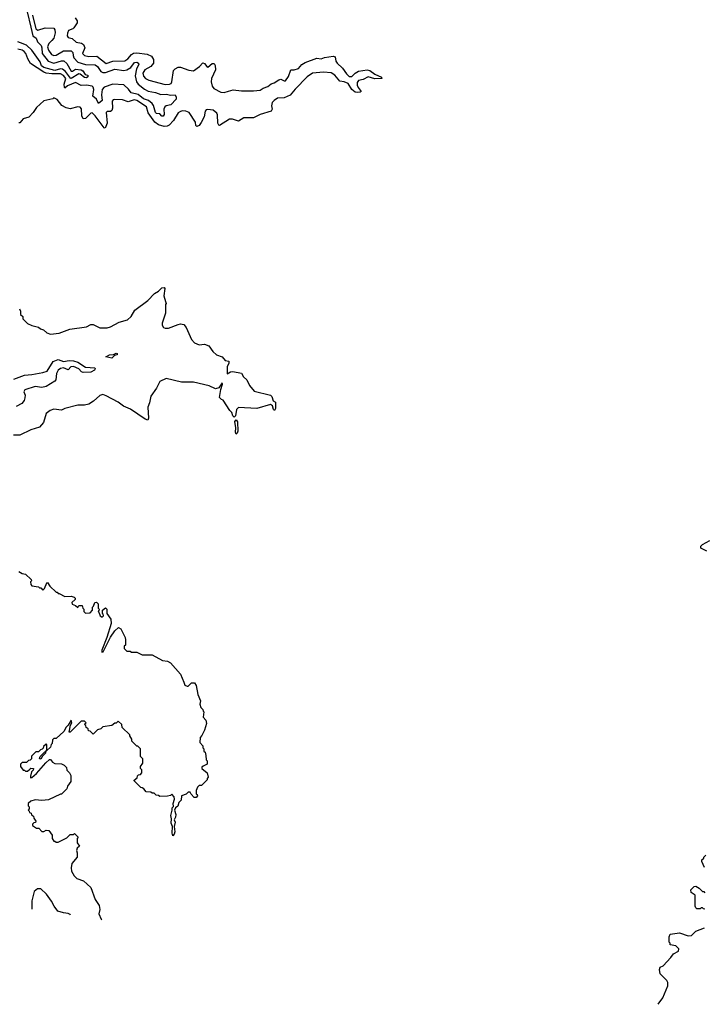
# Model space of a CAD drawing. Extents: x 1933546 to 2138868, y 524910 to 667279.
# Tile 379 of 466: x 2096162 to 2102433, y 546456 to 555474. Entities that reach past the tile are written whole.
import ezdxf

# ---------------------------------------------------------------- set-up
doc = ezdxf.new("R2010")
doc.units = 0

msp = doc.modelspace()

# ---------------------------------------------------------------- linework, layer by layer
at = {"layer": '0CON10XD'}
for points in [[(2096279.7, 555515), (2096310.1, 555390.1), (2096327.6, 555377.5), (2096395, 555398.3), (2096475.5, 555395), (2096485, 555382), (2096486.7, 555355), (2096475.3, 555305.3), (2096457.1, 555282.9), (2096428.8, 555255), (2096418.3, 555225), (2096425.4, 555194.5), (2096455, 555155.2), (2096475, 555147.5), (2096495, 555148.5), (2096565, 555187.5), (2096635, 555189.6), (2096650.6, 555175), (2096650.7, 555145), (2096657.7, 555125), (2096694.3, 555084.3), (2096765, 555062.5), (2096855, 555060.6), (2096875.6, 555045.6), (2096905, 555000.9), (2096925, 554989.3), (2096949.2, 554990.8), (2097035, 555020.6), (2097115, 555008.6), (2097145, 555014.8), (2097179.3, 555035), (2097215, 555083.5), (2097236.4, 555086.4), (2097250, 555075), (2097252.3, 555065), (2097230.9, 555025), (2097219.1, 554959.1), (2097233.7, 554905), (2097248.1, 554885), (2097305, 554838.4), (2097338.9, 554818.9), (2097405, 554806.9), (2097455, 554789.1), (2097505, 554792), (2097547.5, 554782.5), (2097587.3, 554787.3), (2097597.1, 554765), (2097596.1, 554745), (2097546.5, 554695), (2097505, 554685.3), (2097491.2, 554675), (2097481.8, 554655), (2097485.3, 554605), (2097475, 554590), (2097465, 554591.9), (2097445, 554611.6), (2097415, 554614.2), (2097405, 554623.8), (2097388.3, 554688.3), (2097376.4, 554706.5), (2097342.8, 554732.8), (2097295, 554749.8), (2097248.3, 554788.3), (2097183.7, 554803.7), (2097159.2, 554839.2), (2097115, 554878.9), (2097015, 554884.1), (2096934.8, 554855), (2096919, 554835), (2096910.4, 554785), (2096916.5, 554733.5), (2096885, 554706.7), (2096866.6, 554746.6), (2096831.2, 554775), (2096842.9, 554835), (2096836.8, 554855), (2096825, 554864), (2096775, 554874.3), (2096725, 554872.8), (2096675, 554898.3), (2096600.7, 554869.2), (2096575, 554845.6), (2096572.1, 554852.1), (2096569.1, 554885), (2096585.7, 554935), (2096565, 554963.2), (2096535, 554978.5), (2096457.8, 554977.8), (2096405, 554984.2), (2096385, 554993.3), (2096262.1, 555072.1), (2096235.6, 555115), (2096217.2, 555165), (2096202.9, 555182.9), (2096184.4, 555195), (2096145, 555202.8)], [(2096231.6, 555545), (2096264.3, 555405.7)], [(2096671.4, 555491.4), (2096690, 555465), (2096688.8, 555445), (2096659.7, 555400.3), (2096649.5, 555390.5), (2096610, 555375), (2096598.8, 555351.2), (2096595.8, 555325), (2096605, 555310.8), (2096642.7, 555302.7), (2096679.7, 555269.7), (2096729.2, 555259.2), (2096747.9, 555247.9), (2096758.5, 555215), (2096738.6, 555165), (2096755, 555145.8), (2096794.4, 555135.6), (2096869.3, 555139.2), (2096955, 555074.1), (2097015, 555094.7), (2097125, 555097.2), (2097154, 555115), (2097185, 555154.7), (2097205, 555166.7), (2097235, 555170), (2097329.4, 555159.4), (2097369.2, 555139.2), (2097389.1, 555109.1), (2097387.8, 555075), (2097363.5, 555046.5), (2097307.7, 555015), (2097291.2, 554985), (2097295, 554957.1), (2097314.4, 554934.4), (2097345, 554919.2), (2097495, 554880.4), (2097535, 554882.3), (2097549, 554891), (2097556, 554905), (2097572.5, 555007.5), (2097585.8, 555024.2), (2097615, 555038.7), (2097635, 555038.6), (2097712, 555012), (2097755, 555004.7), (2097808, 555045), (2097840, 555080), (2097855, 555074.3), (2097875, 555045.8), (2097885, 555040.8), (2097925, 555072.5), (2097943, 555073), (2097954.2, 555055), (2097955.5, 555015), (2097919, 554935), (2097915.3, 554905), (2097925.4, 554865), (2097941.5, 554845), (2098005, 554809.7), (2098035, 554808), (2098075, 554818.2), (2098118.2, 554831.8), (2098195, 554821.2), (2098305, 554821.1), (2098365, 554828.5), (2098393.2, 554846.7), (2098435, 554861.1), (2098465, 554885.5), (2098492, 554895), (2098535, 554924.6), (2098555, 554928.2), (2098585, 554914.6), (2098598, 554915), (2098623.9, 554955), (2098644.6, 555015.4), (2098675, 555015.4), (2098715, 555028.2), (2098747.5, 555065), (2098776.6, 555083.4), (2098885, 555120.7), (2098925, 555114.1), (2098955, 555127.7), (2099035, 555140), (2099052.7, 555132.7), (2099057.7, 555095), (2099068.8, 555075), (2099120.1, 555030.1), (2099155, 554978.9), (2099181.2, 554955), (2099205, 554953.6), (2099234.8, 554985.2), (2099265, 555002.7), (2099343.6, 555013.6), (2099368.2, 555008.2), (2099415, 554973.8), (2099475, 554948.8), (2099480, 554935), (2099474.3, 554934.3), (2099415, 554932.9), (2099355, 554951.8), (2099308, 554925), (2099264.2, 554915.8), (2099252.4, 554897.6), (2099254.6, 554874.6), (2099262.3, 554852.3), (2099288.8, 554815), (2099281.2, 554808.8), (2099252.7, 554807.3), (2099235, 554811.4), (2099204.3, 554835), (2099169.5, 554889.5), (2099135, 554904.6), (2099095, 554911.9), (2099050, 554965), (2099015, 554987.2), (2098945, 554994.8), (2098845, 554984.2), (2098795, 554952.2), (2098685, 554839.2), (2098638.5, 554781.5), (2098585, 554758.2), (2098525, 554755.9), (2098491.9, 554735), (2098473.6, 554715), (2098469.5, 554685), (2098474.3, 554655), (2098464.4, 554635.6), (2098363.6, 554606.4), (2098304, 554574), (2098215, 554574.4), (2098191.2, 554558.8), (2098165, 554543.3), (2098112.8, 554562.8), (2098085, 554563.6), (2097993.6, 554503.6), (2097985, 554507.5), (2097976, 554526), (2097973.1, 554603.1), (2097967.4, 554617.4), (2097935, 554645.4), (2097885, 554652.2), (2097871.8, 554648.2), (2097860, 554635), (2097851.2, 554585), (2097825, 554534), (2097805.4, 554504.6), (2097785, 554494.6), (2097775.5, 554505), (2097772.4, 554535), (2097715, 554623.1), (2097685.6, 554635.6), (2097655, 554639.2), (2097635, 554634.3), (2097615, 554619.5), (2097569.7, 554550.3), (2097531.1, 554508.9), (2097512, 554498), (2097485, 554495.4), (2097435, 554510), (2097398.8, 554535), (2097340.4, 554620.4), (2097323, 554675), (2097235, 554733.5), (2097210.9, 554739.2), (2097155, 554721.6), (2097105, 554740.5), (2097032.5, 554742.5)], [(2096264.3, 555405.7), (2096283.6, 555325), (2096314.8, 555304.8), (2096325, 555271.7), (2096358.6, 555238.6), (2096366.2, 555216.2), (2096369.2, 555165), (2096423.7, 555095), (2096475, 555076.2), (2096545, 555098.6), (2096568.2, 555098.2), (2096595, 555072), (2096635, 555003.1), (2096645, 555002.2), (2096675, 555020.5), (2096725, 555015.2), (2096739.6, 555005), (2096761.7, 554971.7), (2096786.2, 554965), (2096785, 554950), (2096775, 554942.2), (2096755, 554944.1), (2096716.2, 554976.2), (2096705, 554977.5), (2096635, 554936.4), (2096627.5, 554937.5), (2096581, 555001), (2096555, 555020.2), (2096535, 555022.9), (2096485, 555007.6), (2096385, 555035.1), (2096362.9, 555052.9), (2096349.4, 555089.4), (2096273.6, 555193.6), (2096225, 555240), (2096169.2, 555260.8), (2096145, 555272.1)], [(2097032.5, 554742.5), (2097018.8, 554741.2), (2097010.9, 554729.1), (2097013.2, 554665), (2097006.7, 554643.3), (2096995, 554634.1), (2096965, 554632.5), (2096953.6, 554625), (2096962.3, 554527.7), (2096945, 554481.2), (2096935, 554483.8), (2096855, 554594.4), (2096825, 554620.6), (2096815, 554618.1), (2096765, 554570), (2096745, 554566.2), (2096731.1, 554595), (2096727.9, 554657.9), (2096715, 554673.3), (2096695, 554676.2), (2096625, 554658.8), (2096587.6, 554667.6), (2096548.6, 554688.6), (2096505, 554742.5), (2096475, 554757.5), (2096465, 554750), (2096385, 554730), (2096315, 554670), (2096286.4, 554623.6), (2096245, 554580), (2096193, 554567), (2096165, 554530), (2096155, 554530)], [(2096160, 552825), (2096170, 552805), (2096170, 552775), (2096190, 552755), (2096190, 552735), (2096233, 552693), (2096273, 552673), (2096335, 552657.5), (2096353, 552643), (2096380, 552635), (2096410, 552605), (2096445, 552592.5), (2096525, 552603.3), (2096621.7, 552638.3), (2096775, 552662.5), (2096815, 552682.5), (2096835, 552682.5), (2096895, 552653.3), (2096965, 552653.3), (2096995, 552662.5), (2097075, 552703.3), (2097150, 552725), (2097183, 552757), (2097217, 552813), (2097335, 552903.3), (2097397.5, 552965), (2097435, 552987.5), (2097465, 553017.5), (2097485, 553020), (2097491.7, 553011.7), (2097483.8, 552945), (2097498.3, 552891.7), (2097502.5, 552875), (2097497.5, 552865), (2097497, 552787), (2097467.5, 552695), (2097467.5, 552675), (2097480, 552655), (2097495, 552647.5), (2097525, 552647.5), (2097615, 552682.5), (2097635, 552687.5), (2097665, 552682.5), (2097686.1, 552656.1), (2097737.5, 552545), (2097763.6, 552513.6), (2097805, 552497.5), (2097855, 552502.5), (2097895, 552487.5), (2097932.5, 552435), (2097963.9, 552403.9), (2098016.1, 552386.1), (2098045, 552352.5), (2098078, 552348), (2098078.8, 552325), (2098061.7, 552298.3), (2098062, 552232), (2098092.1, 552247.9), (2098115, 552250.8), (2098195, 552237.5), (2098213.6, 552203.6), (2098242.5, 552175), (2098267.5, 552125), (2098310.7, 552070.7), (2098460, 552035), (2098471.7, 552021.7), (2098483.9, 551983.9), (2098505, 551972.5), (2098505, 551912.5), (2098495, 551896.2), (2098486.2, 551905), (2098478.8, 551938.8), (2098460.4, 551950.5), (2098335, 551914.2), (2098166.4, 551923.6), (2098147.5, 551905), (2098140, 551845), (2098126.2, 551833.8), (2098114.5, 551844.5), (2098105, 551876.7), (2098085.9, 551895.9), (2098025, 551990), (2098010, 551995), (2097993.9, 552013.9), (2098003.9, 552086.1), (2098020, 552135), (2098017.5, 552147.5), (2097986.2, 552103.8), (2097955, 552093.3), (2097899.3, 552119.3), (2097755, 552153.3), (2097645, 552153.3), (2097505, 552187.5), (2097445, 552160), (2097415, 552100), (2097363, 552027), (2097352.5, 551965), (2097337.5, 551925), (2097341.2, 551825), (2097335, 551807.5), (2097312.5, 551815), (2097176.1, 551906.1), (2097113.9, 551933.9), (2097065, 551972.5), (2096955, 552030), (2096925, 552040), (2096895, 552031.2), (2096838.8, 551981.2), (2096796.2, 551953.8), (2096755, 551943.8), (2096695, 551942.7), (2096577, 551913), (2096545, 551896.7), (2096475, 551907.5), (2096440, 551895), (2096403.9, 551866.1), (2096380, 551785), (2096345, 551743.3), (2096265, 551718.9), (2096165, 551668.1), (2096105, 551670)], [(2096109.1, 552180.9), (2096205, 552218.9), (2096274.6, 552224.6), (2096375, 552244.2), (2096415, 552254.3), (2096467.6, 552342.4), (2096515, 552360.4), (2096565, 552343.3), (2096616.2, 552353.8), (2096655, 552350.4), (2096696.1, 552336.1), (2096765, 552292.8), (2096852, 552285), (2096854.1, 552275), (2096847.8, 552265), (2096815, 552247), (2096745, 552241.7), (2096729.4, 552249.4), (2096705, 552275.6), (2096655, 552299), (2096631.6, 552295), (2096605, 552266.2), (2096565, 552286.3), (2096535, 552280), (2096515, 552263.6), (2096500, 552235), (2096492.9, 552175), (2096485.5, 552164.5), (2096405.9, 552114.1), (2096365, 552106.4), (2096305, 552115.1), (2096210, 552085), (2096201.2, 552065), (2096211.2, 552035), (2096210, 552010), (2096202.2, 551987.8), (2096180.5, 551959.5), (2096129.4, 551930.6)], [(2097005, 552373.7), (2096952.5, 552385), (2096985.9, 552404.1), (2097022.5, 552407.5), (2097045, 552421.1), (2097056, 552416), (2097055.3, 552404.7), (2097032.1, 552397.9), (2097005, 552373.7)], [(2098145, 551677.5), (2098137.5, 551697.5), (2098140.8, 551735), (2098134.2, 551795), (2098145, 551810), (2098157.9, 551792.1), (2098160, 551705), (2098155, 551686.7), (2098145, 551677.5)], [(2102455, 550607.1), (2102400, 550635), (2102402.5, 550652.5), (2102415, 550668), (2102485, 550703.8)], [(2096155, 550420), (2096185, 550402.5), (2096217, 550397), (2096268.3, 550348.3), (2096270, 550335), (2096260, 550325), (2096265, 550300), (2096275, 550290), (2096335, 550280), (2096345, 550270), (2096355, 550270), (2096375, 550250), (2096390, 550265), (2096410, 550315), (2096418.3, 550318.3), (2096437, 550287), (2096495, 550230), (2096505, 550230), (2096515, 550220), (2096525, 550220), (2096575, 550192.5), (2096633, 550193), (2096660, 550185), (2096670, 550175), (2096670, 550165), (2096640, 550135), (2096641.7, 550121.7), (2096675, 550110), (2096695, 550090), (2096705, 550110), (2096735, 550110), (2096740, 550085), (2096750, 550075), (2096750, 550055), (2096765, 550040), (2096808.3, 550041.7), (2096830, 550065), (2096830, 550095), (2096838.3, 550101.7), (2096850, 550135), (2096865, 550140), (2096880, 550125), (2096880, 550085), (2096890, 550075), (2096888.3, 550061.7), (2096880, 550055), (2096888.3, 550048.3), (2096900, 550015), (2096917, 550003), (2096930, 550015), (2096928.3, 550028.3), (2096920, 550035), (2096920, 550065), (2096948.3, 550088.3), (2096960, 550075), (2096960, 550035), (2096997.5, 549985), (2097001.2, 549945), (2096960, 549815), (2096915, 549700), (2096915, 549680), (2096926, 549685), (2096995, 549820), (2097035, 549876.7), (2097067, 549907), (2097087.5, 549895), (2097127.5, 549815), (2097132.5, 549795), (2097130, 549745), (2097120, 549735), (2097120, 549715), (2097145, 549690), (2097175, 549690), (2097185, 549680), (2097235, 549682.5), (2097285, 549657.5), (2097375, 549657.5), (2097470, 549605), (2097515, 549597.5), (2097545, 549582.5), (2097635, 549480), (2097666.7, 549406.7), (2097675, 549380), (2097695, 549370), (2097705, 549370), (2097735, 549400), (2097765, 549400), (2097777.5, 549375), (2097793, 549293), (2097817.5, 549235), (2097812.5, 549205), (2097820, 549175), (2097840, 549155), (2097841.7, 549141.7), (2097850, 549135), (2097843.3, 549085), (2097867.1, 549057.1), (2097873, 549027), (2097853.9, 548966.1), (2097831.2, 548918.8), (2097815, 548900), (2097812.5, 548852.5), (2097840, 548825), (2097840, 548805), (2097850, 548795), (2097850, 548775), (2097860, 548765), (2097867.5, 548735), (2097870, 548695), (2097880, 548685), (2097880, 548655), (2097841.7, 548638.3), (2097831.7, 548628.3), (2097830, 548615), (2097880, 548575), (2097890, 548535), (2097880, 548525), (2097878.3, 548511.7), (2097828.3, 548461.7), (2097805, 548460), (2097790, 548445), (2097780, 548415), (2097780, 548385), (2097788.3, 548378.3), (2097790, 548365), (2097778.3, 548351.7), (2097761.7, 548351.7), (2097731.7, 548381.7), (2097725, 548400), (2097705, 548400), (2097688.3, 548381.7), (2097643, 548367), (2097640, 548325), (2097620, 548305), (2097610, 548270), (2097590, 548255), (2097580, 548235), (2097592, 548195), (2097589.2, 548170.8), (2097577.5, 548145), (2097586.2, 548125), (2097577.5, 548085), (2097582.5, 548035), (2097577.5, 548015), (2097565, 548000), (2097560, 548025), (2097562.5, 548085), (2097548.8, 548115), (2097552.5, 548155), (2097546, 548185), (2097560, 548235), (2097557.5, 548255), (2097571.7, 548268.3), (2097568.8, 548295), (2097580, 548335), (2097577, 548357), (2097555, 548380), (2097545, 548370), (2097515, 548362.5), (2097445, 548360)], [(2097445, 548360), (2097435, 548370), (2097411.7, 548371.7), (2097395, 548390), (2097375, 548390), (2097365, 548400), (2097321.7, 548401.7), (2097298.3, 548428.3), (2097285, 548440), (2097271.7, 548441.7), (2097211.7, 548501.7), (2097211.7, 548508.3), (2097238.3, 548531.7), (2097241.7, 548548.3), (2097251.7, 548558.3), (2097268.3, 548561.7), (2097280, 548575), (2097280, 548605), (2097270, 548615), (2097270, 548635), (2097290, 548665), (2097290, 548705), (2097270, 548725), (2097270, 548795), (2097245, 548820), (2097235, 548820), (2097221.7, 548831.7), (2097190, 548865), (2097190, 548885), (2097170, 548915), (2097170, 548925), (2097101.7, 548991.7), (2097098.3, 549018.3), (2097065, 549050), (2097045, 549030), (2097035, 549030), (2097005, 549010), (2096923, 548997), (2096905, 548980), (2096875, 548970), (2096835, 548930), (2096808.3, 548958.3), (2096791.7, 548961.7), (2096788.3, 548978.3), (2096771.7, 548991.7), (2096768.3, 549008.3), (2096760, 549015), (2096761.7, 549028.3), (2096770, 549035), (2096755, 549050), (2096725, 549050), (2096625, 548950), (2096615, 548950), (2096628.3, 549011.7), (2096640, 549035), (2096635, 549060), (2096606.7, 549013.3), (2096587.5, 548995), (2096566, 548954), (2096495, 548890), (2096475, 548890), (2096461.7, 548878.3), (2096460, 548845), (2096450, 548835), (2096445, 548810), (2096410.6, 548779.4), (2096400, 548770), (2096400, 548755), (2096371.7, 548728.3), (2096355, 548700), (2096342.5, 548705), (2096350, 548725), (2096391.7, 548768.3), (2096400, 548770), (2096401.7, 548778.3), (2096410.6, 548779.4), (2096410, 548835), (2096405, 548840), (2096381.7, 548818.3), (2096378.3, 548801.7), (2096368.3, 548791.7), (2096351.7, 548788.3), (2096335, 548770), (2096311.7, 548768.3), (2096271.7, 548728.3), (2096270, 548705), (2096258.3, 548691.7), (2096241.7, 548688.3), (2096225, 548670), (2096185, 548670), (2096170, 548655), (2096170, 548635), (2096195, 548600), (2096205, 548600), (2096215, 548590), (2096235, 548590), (2096255, 548610), (2096265, 548620), (2096290, 548615), (2096285, 548600), (2096270, 548585), (2096260, 548545), (2096261.7, 548531.7), (2096275, 548533.3), (2096315, 548568.8), (2096401.7, 548668.3), (2096435, 548697.5), (2096445, 548697.5), (2096463.6, 548673.6), (2096485, 548662.5), (2096545, 548657.5), (2096570, 548645), (2096590, 548625), (2096595, 548600), (2096620, 548575), (2096631.7, 548551.7), (2096631.7, 548498.3), (2096600, 548455), (2096595, 548430), (2096545, 548380), (2096535, 548380), (2096425, 548327.5), (2096365, 548322.5), (2096305, 548327.5), (2096263, 548317), (2096240, 548295), (2096240, 548275), (2096250, 548265), (2096250, 548245), (2096240, 548235), (2096250, 548225), (2096251.7, 548211.7), (2096268.3, 548208.3), (2096271.7, 548191.7), (2096288.3, 548178.3), (2096291.7, 548161.7), (2096310, 548135), (2096308.3, 548121.7), (2096291.7, 548118.3), (2096280, 548105), (2096280, 548095), (2096315, 548070), (2096338.3, 548068.3), (2096365, 548040), (2096385, 548040), (2096405, 548050), (2096428.3, 548048.3), (2096460, 548005), (2096460, 547975), (2096475, 547950), (2096485, 547950), (2096495, 547940), (2096515, 547940), (2096595, 547980), (2096625, 548010), (2096655, 548010), (2096665, 548020), (2096698.3, 547988.3), (2096690, 547975), (2096690, 547935), (2096710, 547905), (2096690, 547885), (2096682.5, 547865), (2096690, 547845), (2096690, 547805), (2096640, 547745), (2096632.5, 547705), (2096637.5, 547675), (2096661.7, 547631.7), (2096685, 547607.5), (2096746.1, 547586.1), (2096812.5, 547525), (2096852.5, 547415), (2096891.7, 547361.7), (2096897.5, 547325), (2096887.5, 547285), (2096907.5, 547235), (2096910.9, 547231)], [(2102435, 547710), (2102410, 547765), (2102411.7, 547778.3), (2102430, 547795), (2102430, 547805), (2102447, 547823)], [(2096628.9, 547273.8), (2096625, 547277.5), (2096605, 547287.5), (2096565, 547292.5), (2096510.7, 547310.7), (2096477.5, 547355), (2096455, 547400), (2096407.5, 547465), (2096355, 547512.5), (2096325, 547512.5), (2096295, 547490), (2096272.5, 547405), (2096272.5, 547327.9)], [(2102438.3, 547328.3), (2102425, 547330), (2102415, 547340), (2102405, 547340), (2102395, 547330), (2102365, 547330), (2102355, 547340), (2102350, 547355), (2102350, 547455), (2102311.7, 547481.7), (2102310, 547505), (2102340, 547535), (2102355, 547537.5), (2102385, 547520), (2102415, 547490), (2102428.3, 547488.3), (2102438.3, 547478.3)], [(2102010.3, 546456.2), (2102053.9, 546516.1), (2102100, 546625), (2102100, 546655), (2102090, 546675), (2102030, 546735), (2102022.5, 546775), (2102030, 546795), (2102055, 546810), (2102126.4, 546883.6), (2102150.7, 546919.3), (2102196.4, 546943.6), (2102200, 546965), (2102171.7, 546991.7), (2102121.7, 547001.7), (2102120, 547015), (2102110, 547025), (2102112.5, 547075), (2102121.7, 547098.3), (2102205, 547110), (2102283.6, 547083.6), (2102315, 547087.5), (2102355, 547127.5), (2102435, 547157.5)]]:
    msp.add_lwpolyline(points, dxfattribs=at)

doc.saveas('drawing.dxf')
